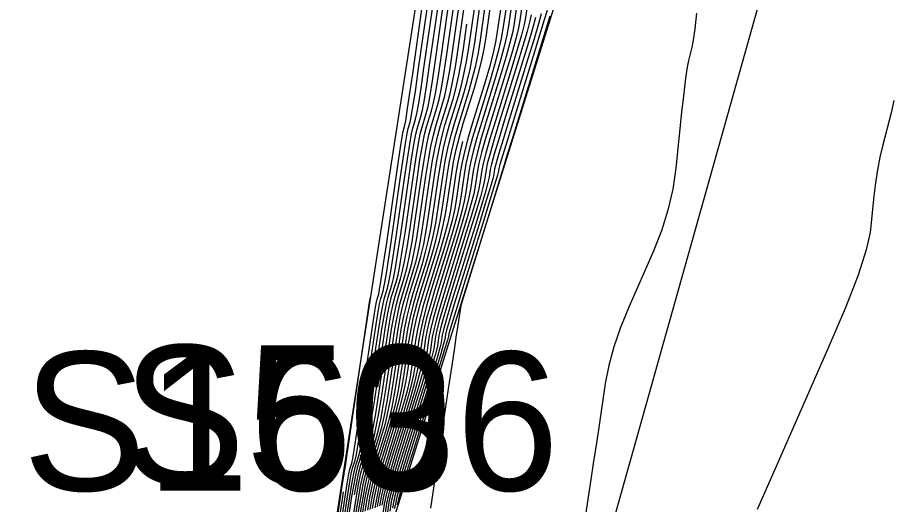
# Model space of a CAD drawing. Extents: x 1724534 to 1727318, y 657156 to 660047.
# Drawn here: x 1725523.62 to 1725548.81, y 659455.74 to 659469.79 of the extents above; entities that cross this region are included whole.
import ezdxf

# ---------------------------------------------------------------- set-up
doc = ezdxf.new("R2010")
doc.units = 0
for name, color, linetype in [('SURVEY - CONTOURS - Index with Text', 7, 'Continuous'), ('SURVEY - CONTOURS - Intermediate with optional Text', 7, 'Continuous'), ('SURVEY - DTM - Breaklines', 7, 'Continuous'), ('SURVEY - DTM - Breaklines - Points - Numbers', 7, 'Continuous'), ('SURVEY - NON-TRANSPORTATION - Features', 7, 'Continuous'), ('SURVEY - NON-TRANSPORTATION - Features - Points - Numbers', 7, 'Continuous'), ('SURVEY - UTILITIES - Fiber Optic Cable (Underground) with Text', 7, 'Continuous')]:
    doc.layers.add(name, color=color, linetype=linetype)

msp = doc.modelspace()

# ---------------------------------------------------------------- linework, layer by layer
at = {"layer": 'SURVEY - CONTOURS - Index with Text'}
for points in [[(1725533.334, 659456.011), (1725533.388, 659456.321), (1725533.451, 659456.634), (1725533.507, 659456.851), (1725533.646, 659457.299), (1725533.702, 659457.516), (1725533.766, 659457.834), (1725533.838, 659458.251), (1725533.917, 659458.769), (1725534.139, 659460.281), (1725534.218, 659460.797), (1725534.289, 659461.211), (1725534.351, 659461.523), (1725534.404, 659461.733), (1725534.535, 659462.155), (1725534.588, 659462.366), (1725534.65, 659462.682), (1725534.721, 659463.102), (1725534.8, 659463.627), (1725535.022, 659465.166), (1725535.101, 659465.69), (1725535.17, 659466.106), (1725535.23, 659466.416), (1725535.281, 659466.618), (1725535.403, 659467.015), (1725535.454, 659467.219), (1725535.514, 659467.533), (1725535.583, 659467.956), (1725535.662, 659468.488), (1725535.885, 659470.055)], [(1725538.168, 659470.169), (1725538.102, 659469.704), (1725538.059, 659469.484), (1725537.98, 659469.169), (1725537.865, 659468.761), (1725537.714, 659468.26), (1725537.264, 659466.798), (1725537.113, 659466.297), (1725536.998, 659465.891), (1725536.92, 659465.581), (1725536.878, 659465.366), (1725536.813, 659464.918), (1725536.77, 659464.702), (1725536.691, 659464.39), (1725536.575, 659463.98), (1725536.422, 659463.475), (1725535.965, 659461.997), (1725535.812, 659461.492), (1725535.696, 659461.085), (1725535.617, 659460.776), (1725535.574, 659460.565), (1725535.511, 659460.135), (1725535.469, 659459.923), (1725535.389, 659459.612), (1725535.271, 659459.202), (1725535.116, 659458.692), (1725534.653, 659457.198), (1725534.498, 659456.689), (1725534.38, 659456.28), (1725534.301, 659455.973), (1725534.259, 659455.767), (1725534.197, 659455.353)], [(1725538.884, 659469.993), (1725538.802, 659469.715), (1725538.669, 659469.275), (1725538.485, 659468.675), (1725537.925, 659466.857), (1725537.741, 659466.257), (1725537.608, 659465.82), (1725537.526, 659465.545), (1725537.496, 659465.432), (1725537.484, 659465.349), (1725537.453, 659465.236), (1725537.371, 659464.959), (1725537.237, 659464.519), (1725537.051, 659463.914), (1725536.485, 659462.085), (1725536.299, 659461.481), (1725536.165, 659461.042), (1725536.083, 659460.769), (1725536.053, 659460.66), (1725536.042, 659460.59), (1725536.012, 659460.481), (1725535.929, 659460.205), (1725535.794, 659459.764), (1725535.606, 659459.156), (1725535.034, 659457.314), (1725534.847, 659456.707), (1725534.711, 659456.267), (1725534.629, 659455.995), (1725534.599, 659455.89), (1725534.591, 659455.833), (1725534.561, 659455.727)], [(1725533.577, 659455.523), (1725533.644, 659455.931), (1725533.719, 659456.307), (1725533.8, 659456.653), (1725533.889, 659456.967), (1725534.136, 659457.763), (1725534.225, 659458.078), (1725534.307, 659458.427), (1725534.381, 659458.809), (1725534.448, 659459.224), (1725534.618, 659460.376), (1725534.684, 659460.79), (1725534.758, 659461.169), (1725534.838, 659461.513), (1725534.924, 659461.821), (1725535.164, 659462.595), (1725535.25, 659462.904), (1725535.33, 659463.251), (1725535.404, 659463.635), (1725535.471, 659464.057), (1725535.641, 659465.232), (1725535.707, 659465.653), (1725535.78, 659466.035), (1725535.858, 659466.376), (1725535.942, 659466.678), (1725536.174, 659467.43), (1725536.258, 659467.733), (1725536.336, 659468.078), (1725536.408, 659468.465), (1725536.475, 659468.894), (1725536.574, 659469.59)], [(1725536.452, 659466.207), (1725536.389, 659465.963), (1725536.314, 659465.617), (1725536.259, 659465.299), (1725536.142, 659464.488), (1725536.087, 659464.169), (1725536.011, 659463.82), (1725535.912, 659463.442), (1725535.793, 659463.035), (1725535.444, 659461.909), (1725535.325, 659461.502), (1725535.227, 659461.127), (1725535.151, 659460.783), (1725535.096, 659460.471), (1725534.98, 659459.679), (1725534.925, 659459.366), (1725534.848, 659459.02), (1725534.748, 659458.64), (1725534.626, 659458.227), (1725534.271, 659457.082), (1725534.149, 659456.671), (1725534.049, 659456.294), (1725533.973, 659455.952), (1725533.918, 659455.645)], [(1725532.896, 659455.278), (1725532.988, 659455.888), (1725533.02, 659456.098)]]:
    msp.add_lwpolyline(points, dxfattribs=at)
at = {"layer": 'SURVEY - CONTOURS - Intermediate with optional Text'}
for points in [[(1725532.699, 659453.531), (1725533.053, 659455.892), (1725533.123, 659456.331), (1725533.172, 659456.62), (1725533.202, 659456.758), (1725533.254, 659456.927), (1725533.284, 659457.067), (1725533.333, 659457.36), (1725533.403, 659457.806), (1725533.492, 659458.404), (1725533.757, 659460.205), (1725533.846, 659460.803), (1725533.914, 659461.245), (1725533.961, 659461.531), (1725533.988, 659461.662), (1725534.032, 659461.803), (1725534.058, 659461.936), (1725534.106, 659462.226), (1725534.174, 659462.675), (1725534.263, 659463.282), (1725534.527, 659465.113), (1725534.616, 659465.718), (1725534.683, 659466.163), (1725534.728, 659466.447), (1725534.752, 659466.57), (1725534.787, 659466.684), (1725534.811, 659466.808), (1725534.856, 659467.096), (1725534.923, 659467.548), (1725535.011, 659468.164), (1725535.276, 659470.024)], [(1725533.032, 659455.327), (1725533.119, 659455.896), (1725533.189, 659456.329), (1725533.242, 659456.624), (1725533.278, 659456.782), (1725533.352, 659457.02), (1725533.388, 659457.179), (1725533.441, 659457.478), (1725533.511, 659457.917), (1725533.598, 659458.495), (1725533.852, 659460.224), (1725533.939, 659460.802), (1725534.008, 659461.237), (1725534.059, 659461.529), (1725534.092, 659461.68), (1725534.157, 659461.891), (1725534.191, 659462.043), (1725534.242, 659462.34), (1725534.311, 659462.782), (1725534.397, 659463.368), (1725534.651, 659465.126), (1725534.737, 659465.711), (1725534.805, 659466.149), (1725534.854, 659466.439), (1725534.884, 659466.582), (1725534.941, 659466.767), (1725534.971, 659466.911), (1725535.02, 659467.205), (1725535.088, 659467.65), (1725535.174, 659468.245), (1725535.428, 659470.032)], [(1725533.1, 659455.352), (1725533.185, 659455.901), (1725533.255, 659456.326), (1725533.312, 659456.627), (1725533.355, 659456.805), (1725533.45, 659457.113), (1725533.493, 659457.292), (1725533.55, 659457.597), (1725533.62, 659458.028), (1725533.705, 659458.587), (1725533.948, 659460.243), (1725534.032, 659460.8), (1725534.101, 659461.228), (1725534.156, 659461.527), (1725534.196, 659461.697), (1725534.283, 659461.979), (1725534.323, 659462.151), (1725534.378, 659462.454), (1725534.447, 659462.888), (1725534.531, 659463.454), (1725534.775, 659465.139), (1725534.858, 659465.704), (1725534.926, 659466.135), (1725534.979, 659466.432), (1725535.016, 659466.594), (1725535.095, 659466.849), (1725535.132, 659467.014), (1725535.185, 659467.314), (1725535.253, 659467.752), (1725535.337, 659468.326), (1725535.58, 659470.039)], [(1725533.169, 659455.376), (1725533.25, 659455.905), (1725533.321, 659456.323), (1725533.382, 659456.631), (1725533.431, 659456.828), (1725533.548, 659457.206), (1725533.598, 659457.404), (1725533.658, 659457.715), (1725533.729, 659458.14), (1725533.811, 659458.678), (1725534.044, 659460.262), (1725534.125, 659460.799), (1725534.195, 659461.22), (1725534.253, 659461.525), (1725534.3, 659461.715), (1725534.409, 659462.067), (1725534.456, 659462.258), (1725534.514, 659462.568), (1725534.584, 659462.995), (1725534.665, 659463.54), (1725534.898, 659465.153), (1725534.98, 659465.697), (1725535.048, 659466.12), (1725535.105, 659466.424), (1725535.149, 659466.606), (1725535.249, 659466.932), (1725535.293, 659467.116), (1725535.349, 659467.423), (1725535.418, 659467.854), (1725535.499, 659468.407), (1725535.732, 659470.047)], [(1725533.305, 659455.425), (1725533.382, 659455.914), (1725533.454, 659456.318), (1725533.521, 659456.638), (1725533.584, 659456.874), (1725533.744, 659457.391), (1725533.807, 659457.629), (1725533.874, 659457.953), (1725533.946, 659458.363), (1725534.023, 659458.86), (1725534.235, 659460.3), (1725534.312, 659460.796), (1725534.383, 659461.203), (1725534.448, 659461.521), (1725534.508, 659461.75), (1725534.661, 659462.243), (1725534.721, 659462.474), (1725534.786, 659462.795), (1725534.857, 659463.208), (1725534.934, 659463.713), (1725535.146, 659465.179), (1725535.222, 659465.682), (1725535.292, 659466.092), (1725535.356, 659466.408), (1725535.413, 659466.63), (1725535.557, 659467.098), (1725535.615, 659467.322), (1725535.678, 659467.642), (1725535.748, 659468.057), (1725535.825, 659468.569), (1725536.037, 659470.062)], [(1725533.373, 659455.449), (1725533.447, 659455.918), (1725533.52, 659456.315), (1725533.591, 659456.642), (1725533.66, 659456.897), (1725533.842, 659457.484), (1725533.911, 659457.741), (1725533.982, 659458.071), (1725534.055, 659458.474), (1725534.13, 659458.951), (1725534.331, 659460.319), (1725534.405, 659460.794), (1725534.476, 659461.194), (1725534.546, 659461.519), (1725534.612, 659461.768), (1725534.786, 659462.331), (1725534.853, 659462.581), (1725534.922, 659462.909), (1725534.994, 659463.315), (1725535.068, 659463.799), (1725535.27, 659465.192), (1725535.343, 659465.675), (1725535.414, 659466.077), (1725535.481, 659466.4), (1725535.545, 659466.642), (1725535.711, 659467.181), (1725535.775, 659467.425), (1725535.843, 659467.751), (1725535.913, 659468.159), (1725535.987, 659468.65), (1725536.189, 659470.07)], [(1725533.441, 659455.474), (1725533.513, 659455.922), (1725533.586, 659456.313), (1725533.661, 659456.645), (1725533.736, 659456.92), (1725533.94, 659457.577), (1725534.016, 659457.853), (1725534.091, 659458.19), (1725534.164, 659458.586), (1725534.236, 659459.042), (1725534.426, 659460.338), (1725534.498, 659460.793), (1725534.57, 659461.186), (1725534.643, 659461.517), (1725534.716, 659461.785), (1725534.912, 659462.419), (1725534.985, 659462.689), (1725535.058, 659463.023), (1725535.13, 659463.422), (1725535.202, 659463.885), (1725535.393, 659465.206), (1725535.465, 659465.668), (1725535.536, 659466.063), (1725535.607, 659466.392), (1725535.677, 659466.654), (1725535.865, 659467.264), (1725535.936, 659467.528), (1725536.007, 659467.86), (1725536.078, 659468.261), (1725536.15, 659468.731), (1725536.341, 659470.077)], [(1725533.509, 659455.498), (1725533.579, 659455.926), (1725533.652, 659456.31), (1725533.73, 659456.649), (1725533.813, 659456.944), (1725534.038, 659457.67), (1725534.121, 659457.966), (1725534.199, 659458.308), (1725534.273, 659458.697), (1725534.342, 659459.133), (1725534.522, 659460.357), (1725534.591, 659460.792), (1725534.664, 659461.177), (1725534.74, 659461.515), (1725534.82, 659461.803), (1725535.038, 659462.507), (1725535.118, 659462.797), (1725535.194, 659463.137), (1725535.267, 659463.529), (1725535.337, 659463.971), (1725535.517, 659465.219), (1725535.586, 659465.661), (1725535.658, 659466.049), (1725535.732, 659466.384), (1725535.81, 659466.666), (1725536.02, 659467.347), (1725536.097, 659467.63), (1725536.172, 659467.969), (1725536.243, 659468.363), (1725536.313, 659468.812), (1725536.493, 659470.085)], [(1725533.645, 659455.547), (1725533.71, 659455.935), (1725533.785, 659456.305), (1725533.87, 659456.656), (1725533.965, 659456.99), (1725534.234, 659457.856), (1725534.33, 659458.191), (1725534.415, 659458.545), (1725534.49, 659458.92), (1725534.555, 659459.315), (1725534.713, 659460.395), (1725534.778, 659460.789), (1725534.852, 659461.161), (1725534.935, 659461.51), (1725535.028, 659461.838), (1725535.29, 659462.683), (1725535.383, 659463.012), (1725535.466, 659463.365), (1725535.54, 659463.742), (1725535.605, 659464.143), (1725535.764, 659465.246), (1725535.828, 659465.646), (1725535.901, 659466.02), (1725535.983, 659466.368), (1725536.074, 659466.69), (1725536.328, 659467.513), (1725536.418, 659467.836), (1725536.5, 659468.187), (1725536.574, 659468.567), (1725536.638, 659468.975), (1725536.798, 659470.1)], [(1725533.714, 659455.572), (1725533.776, 659455.939), (1725533.851, 659456.302), (1725533.94, 659456.66), (1725534.042, 659457.013), (1725534.332, 659457.949), (1725534.434, 659458.303), (1725534.523, 659458.664), (1725534.599, 659459.032), (1725534.661, 659459.406), (1725534.809, 659460.414), (1725534.871, 659460.787), (1725534.945, 659461.152), (1725535.033, 659461.508), (1725535.132, 659461.856), (1725535.415, 659462.771), (1725535.515, 659463.119), (1725535.602, 659463.479), (1725535.677, 659463.849), (1725535.739, 659464.229), (1725535.888, 659465.259), (1725535.95, 659465.639), (1725536.023, 659466.006), (1725536.109, 659466.36), (1725536.206, 659466.702), (1725536.482, 659467.596), (1725536.579, 659467.939), (1725536.665, 659468.296), (1725536.739, 659468.669), (1725536.801, 659469.056), (1725536.95, 659470.108)], [(1725533.782, 659455.596), (1725533.841, 659455.943), (1725533.917, 659456.299), (1725534.009, 659456.663), (1725534.118, 659457.036), (1725534.43, 659458.042), (1725534.539, 659458.415), (1725534.631, 659458.782), (1725534.707, 659459.143), (1725534.767, 659459.497), (1725534.905, 659460.433), (1725534.964, 659460.786), (1725535.039, 659461.144), (1725535.13, 659461.506), (1725535.236, 659461.873), (1725535.541, 659462.859), (1725535.648, 659463.227), (1725535.738, 659463.593), (1725535.814, 659463.955), (1725535.873, 659464.316), (1725536.012, 659465.272), (1725536.071, 659465.632), (1725536.145, 659465.992), (1725536.234, 659466.352), (1725536.338, 659466.714), (1725536.636, 659467.679), (1725536.74, 659468.042), (1725536.829, 659468.405), (1725536.904, 659468.771), (1725536.963, 659469.137), (1725537.102, 659470.115)], [(1725533.85, 659455.621), (1725533.907, 659455.948), (1725533.983, 659456.297), (1725534.079, 659456.667), (1725534.195, 659457.059), (1725534.528, 659458.134), (1725534.644, 659458.528), (1725534.74, 659458.901), (1725534.816, 659459.255), (1725534.873, 659459.588), (1725535, 659460.452), (1725535.057, 659460.784), (1725535.133, 659461.135), (1725535.227, 659461.504), (1725535.34, 659461.891), (1725535.667, 659462.947), (1725535.78, 659463.335), (1725535.875, 659463.706), (1725535.95, 659464.062), (1725536.008, 659464.402), (1725536.135, 659465.286), (1725536.192, 659465.624), (1725536.267, 659465.977), (1725536.36, 659466.344), (1725536.471, 659466.726), (1725536.79, 659467.762), (1725536.901, 659468.144), (1725536.994, 659468.515), (1725537.069, 659468.872), (1725537.126, 659469.218), (1725537.254, 659470.123)], [(1725537.559, 659470.138), (1725537.451, 659469.38), (1725537.399, 659469.076), (1725537.323, 659468.733), (1725537.222, 659468.35), (1725537.098, 659467.928), (1725536.735, 659466.75), (1725536.611, 659466.329), (1725536.511, 659465.949), (1725536.435, 659465.61), (1725536.383, 659465.312), (1725536.276, 659464.574), (1725536.224, 659464.276), (1725536.147, 659463.934), (1725536.045, 659463.55), (1725535.918, 659463.123), (1725535.548, 659461.926), (1725535.422, 659461.5), (1725535.321, 659461.118), (1725535.244, 659460.782), (1725535.192, 659460.489), (1725535.086, 659459.77), (1725535.034, 659459.477), (1725534.956, 659459.138), (1725534.853, 659458.752), (1725534.724, 659458.32), (1725534.347, 659457.106), (1725534.219, 659456.674), (1725534.116, 659456.291), (1725534.038, 659455.956), (1725533.986, 659455.67)], [(1725537.711, 659470.146), (1725537.614, 659469.461), (1725537.564, 659469.178), (1725537.487, 659468.842), (1725537.383, 659468.453), (1725537.252, 659468.011), (1725536.867, 659466.762), (1725536.736, 659466.321), (1725536.633, 659465.934), (1725536.556, 659465.603), (1725536.506, 659465.326), (1725536.41, 659464.66), (1725536.36, 659464.382), (1725536.283, 659464.048), (1725536.177, 659463.658), (1725536.044, 659463.211), (1725535.653, 659461.944), (1725535.52, 659461.498), (1725535.414, 659461.11), (1725535.337, 659460.78), (1725535.287, 659460.508), (1725535.192, 659459.861), (1725535.142, 659459.589), (1725535.064, 659459.257), (1725534.957, 659458.865), (1725534.822, 659458.413), (1725534.424, 659457.129), (1725534.288, 659456.678), (1725534.182, 659456.288), (1725534.104, 659455.961), (1725534.054, 659455.694)], [(1725538.016, 659470.161), (1725537.939, 659469.623), (1725537.894, 659469.382), (1725537.816, 659469.06), (1725537.705, 659468.658), (1725537.56, 659468.177), (1725537.132, 659466.786), (1725536.988, 659466.305), (1725536.876, 659465.906), (1725536.799, 659465.588), (1725536.754, 659465.352), (1725536.679, 659464.832), (1725536.634, 659464.596), (1725536.555, 659464.276), (1725536.442, 659463.873), (1725536.296, 659463.387), (1725535.861, 659461.979), (1725535.714, 659461.494), (1725535.602, 659461.093), (1725535.523, 659460.777), (1725535.479, 659460.546), (1725535.405, 659460.044), (1725535.36, 659459.812), (1725535.28, 659459.494), (1725535.167, 659459.089), (1725535.018, 659458.599), (1725534.576, 659457.175), (1725534.428, 659456.685), (1725534.314, 659456.283), (1725534.235, 659455.969), (1725534.191, 659455.743), (1725534.118, 659455.257)], [(1725537.863, 659470.153), (1725537.777, 659469.542), (1725537.729, 659469.28), (1725537.651, 659468.951), (1725537.544, 659468.556), (1725537.406, 659468.094), (1725537, 659466.774), (1725536.862, 659466.313), (1725536.755, 659465.92), (1725536.677, 659465.595), (1725536.63, 659465.339), (1725536.544, 659464.746), (1725536.497, 659464.489), (1725536.419, 659464.162), (1725536.31, 659463.765), (1725536.17, 659463.299), (1725535.757, 659461.961), (1725535.617, 659461.496), (1725535.508, 659461.101), (1725535.43, 659460.779), (1725535.383, 659460.527), (1725535.299, 659459.952), (1725535.251, 659459.7), (1725535.172, 659459.375), (1725535.062, 659458.977), (1725534.92, 659458.506), (1725534.5, 659457.152), (1725534.358, 659456.682), (1725534.248, 659456.286), (1725534.169, 659455.965), (1725534.122, 659455.718)], [(1725538.32, 659470.176), (1725538.265, 659469.786), (1725538.224, 659469.585), (1725538.145, 659469.278), (1725538.026, 659468.864), (1725537.869, 659468.343), (1725537.396, 659466.81), (1725537.239, 659466.289), (1725537.12, 659465.877), (1725537.041, 659465.574), (1725537.001, 659465.379), (1725536.947, 659465.004), (1725536.907, 659464.809), (1725536.827, 659464.504), (1725536.707, 659464.088), (1725536.547, 659463.562), (1725536.069, 659462.014), (1725535.909, 659461.489), (1725535.789, 659461.076), (1725535.71, 659460.774), (1725535.67, 659460.584), (1725535.617, 659460.226), (1725535.577, 659460.035), (1725535.497, 659459.731), (1725535.376, 659459.314), (1725535.214, 659458.784), (1725534.729, 659457.221), (1725534.567, 659456.692), (1725534.447, 659456.278), (1725534.366, 659455.978), (1725534.327, 659455.792), (1725534.276, 659455.449)], [(1725538.427, 659469.867), (1725538.389, 659469.687), (1725538.309, 659469.387), (1725538.187, 659468.967), (1725538.023, 659468.426), (1725537.528, 659466.822), (1725537.364, 659466.281), (1725537.242, 659465.863), (1725537.162, 659465.566), (1725537.125, 659465.392), (1725537.081, 659465.091), (1725537.044, 659464.916), (1725536.963, 659464.617), (1725536.84, 659464.196), (1725536.673, 659463.65), (1725536.173, 659462.032), (1725536.006, 659461.487), (1725535.883, 659461.068), (1725535.803, 659460.773), (1725535.766, 659460.603), (1725535.724, 659460.317), (1725535.686, 659460.146), (1725535.605, 659459.849), (1725535.48, 659459.426), (1725535.312, 659458.877), (1725534.805, 659457.244), (1725534.637, 659456.696), (1725534.513, 659456.275), (1725534.432, 659455.982), (1725534.395, 659455.816), (1725534.354, 659455.545)], [(1725538.554, 659469.789), (1725538.474, 659469.497), (1725538.348, 659469.07), (1725538.177, 659468.509), (1725537.661, 659466.834), (1725537.49, 659466.273), (1725537.364, 659465.848), (1725537.284, 659465.559), (1725537.249, 659465.406), (1725537.216, 659465.177), (1725537.18, 659465.022), (1725537.099, 659464.731), (1725536.972, 659464.303), (1725536.799, 659463.738), (1725536.277, 659462.049), (1725536.104, 659461.485), (1725535.977, 659461.059), (1725535.896, 659460.772), (1725535.861, 659460.622), (1725535.83, 659460.408), (1725535.795, 659460.258), (1725535.713, 659459.968), (1725535.585, 659459.539), (1725535.41, 659458.97), (1725534.882, 659457.268), (1725534.707, 659456.7), (1725534.579, 659456.272), (1725534.498, 659455.986), (1725534.463, 659455.841), (1725534.433, 659455.641)], [(1725538.719, 659469.891), (1725538.638, 659469.606), (1725538.509, 659469.173), (1725538.331, 659468.592), (1725537.793, 659466.845), (1725537.615, 659466.265), (1725537.486, 659465.834), (1725537.405, 659465.552), (1725537.372, 659465.419), (1725537.35, 659465.263), (1725537.317, 659465.129), (1725537.235, 659464.845), (1725537.104, 659464.411), (1725536.925, 659463.826), (1725536.381, 659462.067), (1725536.201, 659461.483), (1725536.071, 659461.051), (1725535.989, 659460.77), (1725535.957, 659460.641), (1725535.936, 659460.499), (1725535.904, 659460.369), (1725535.821, 659460.087), (1725535.689, 659459.651), (1725535.508, 659459.063), (1725534.958, 659457.291), (1725534.777, 659456.703), (1725534.645, 659456.27), (1725534.563, 659455.99), (1725534.531, 659455.865), (1725534.512, 659455.737), (1725534.48, 659455.611)], [(1725538.967, 659469.824), (1725538.83, 659469.378), (1725538.639, 659468.758), (1725538.057, 659466.869), (1725537.866, 659466.249), (1725537.73, 659465.805), (1725537.647, 659465.537), (1725537.62, 659465.446), (1725537.618, 659465.435), (1725537.595, 659465.358), (1725537.251, 659464.244), (1725536.397, 659461.482), (1725536.301, 659460.844), (1725536.269, 659460.631), (1725536.215, 659460.266), (1725536.137, 659459.747), (1725536.036, 659459.075), (1725535.627, 659456.345), (1725535.52, 659455.632)], [(1725543.194, 659469.908), (1725543.142, 659469.456), (1725543.097, 659469.129), (1725543.057, 659468.926), (1725542.961, 659468.55), (1725542.922, 659468.35), (1725542.876, 659468.035), (1725542.823, 659467.603), (1725542.764, 659467.055), (1725542.596, 659465.439), (1725542.509, 659464.834), (1725542.371, 659464.23), (1725542.182, 659463.628), (1725541.944, 659463.028), (1725541.241, 659461.431), (1725541.001, 659460.844), (1725540.808, 659460.281), (1725540.662, 659459.742), (1725540.564, 659459.228), (1725540.363, 659457.888), (1725540.289, 659457.394), (1725540.217, 659456.917), (1725540.148, 659456.457), (1725540.082, 659456.013), (1725539.908, 659454.851)], [(1725548.882, 659467.395), (1725548.8, 659467.04), (1725548.562, 659466.113), (1725548.48, 659465.76), (1725548.409, 659465.396), (1725548.35, 659465.02), (1725548.303, 659464.633), (1725548.195, 659463.587), (1725548.088, 659463.081), (1725547.849, 659462.349), (1725547.477, 659461.39), (1725546.972, 659460.205), (1725545.449, 659456.742), (1725544.946, 659455.588)], [(1725531.066, 659445.429), (1725531.934, 659449.875), (1725532.217, 659451.325), (1725532.218, 659451.333), (1725532.228, 659451.398), (1725532.237, 659451.455), (1725532.263, 659451.629), (1725532.272, 659451.688), (1725532.281, 659451.737), (1725532.289, 659451.775), (1725532.296, 659451.802), (1725532.314, 659451.859), (1725532.333, 659451.968), (1725532.447, 659452.708), (1725532.99, 659456.337), (1725533.033, 659456.613), (1725533.049, 659456.712), (1725533.058, 659456.741), (1725533.075, 659456.842), (1725533.117, 659457.123), (1725533.78, 659461.629), (1725533.784, 659461.654), (1725533.793, 659461.715)]]:
    msp.add_lwpolyline(points, dxfattribs=at)
at = {"layer": 'SURVEY - DTM - Breaklines'}
msp.add_lwpolyline([(1725548.52, 659521.481), (1725540.965, 659497.216), (1725536.847, 659481.64), (1725536.065, 659476.4), (1725532.186, 659451.331), (1725527.526, 659426.779), (1725520.287, 659402.807), (1725512.005, 659379.174), (1725506.044, 659356.068), (1725503.268, 659330.772), (1725496.158, 659306.737), (1725491.301, 659280.213), (1725484.669, 659256.065), (1725478.26, 659232.056), (1725472.366, 659207.66), (1725466.542, 659183.359), (1725459.12, 659159.228), (1725454.379, 659134.473), (1725448.668, 659109.979), (1725442.764, 659085.69), (1725436.263, 659061.294), (1725431.444, 659036.269), (1725428.274, 659013.717), (1725429.417, 659007.151)], dxfattribs=at)
at = {"layer": 'SURVEY - NON-TRANSPORTATION - Features'}
msp.add_lwpolyline([(1725478.626, 659231.962), (1725484.871, 659256.014), (1725491.647, 659280.125), (1725496.324, 659306.695), (1725504.184, 659330.541), (1725509.657, 659355.134), (1725515.881, 659378.125), (1725522.114, 659402.336), (1725528.356, 659426.565), (1725533.162, 659451.14), (1725540.618, 659474.976), (1725541.895, 659480.465), (1725545.325, 659497.45), (1725552.4, 659520.505), (1725557.595, 659544.875), (1725563.899, 659569.033), (1725569.664, 659593.303), (1725577.056, 659617.422)], dxfattribs=at)
at = {"layer": 'SURVEY - UTILITIES - Fiber Optic Cable (Underground) with Text'}
msp.add_lwpolyline([(1725620.739, 659775.717), (1725611.515, 659729.876), (1725595.678, 659670.817), (1725588.852, 659637.987), (1725579.945, 659608.985), (1725572.052, 659574.699), (1725561.954, 659530.586), (1725538.949, 659448.715), (1725526.808, 659392.271), (1725505.744, 659313.434), (1725493.556, 659248.407)], dxfattribs=at)

# ---------------------------------------------------------------- texts
at = {"layer": 'SURVEY - DTM - Breaklines - Points - Numbers'}
msp.add_text('S50', height=4, dxfattribs=at).set_placement((1725526.629, 659456.331))
at = {"layer": 'SURVEY - NON-TRANSPORTATION - Features - Points - Numbers'}
msp.add_text('S1636', height=4, dxfattribs=at).set_placement((1725523.764, 659456.14))

doc.saveas('drawing.dxf')
